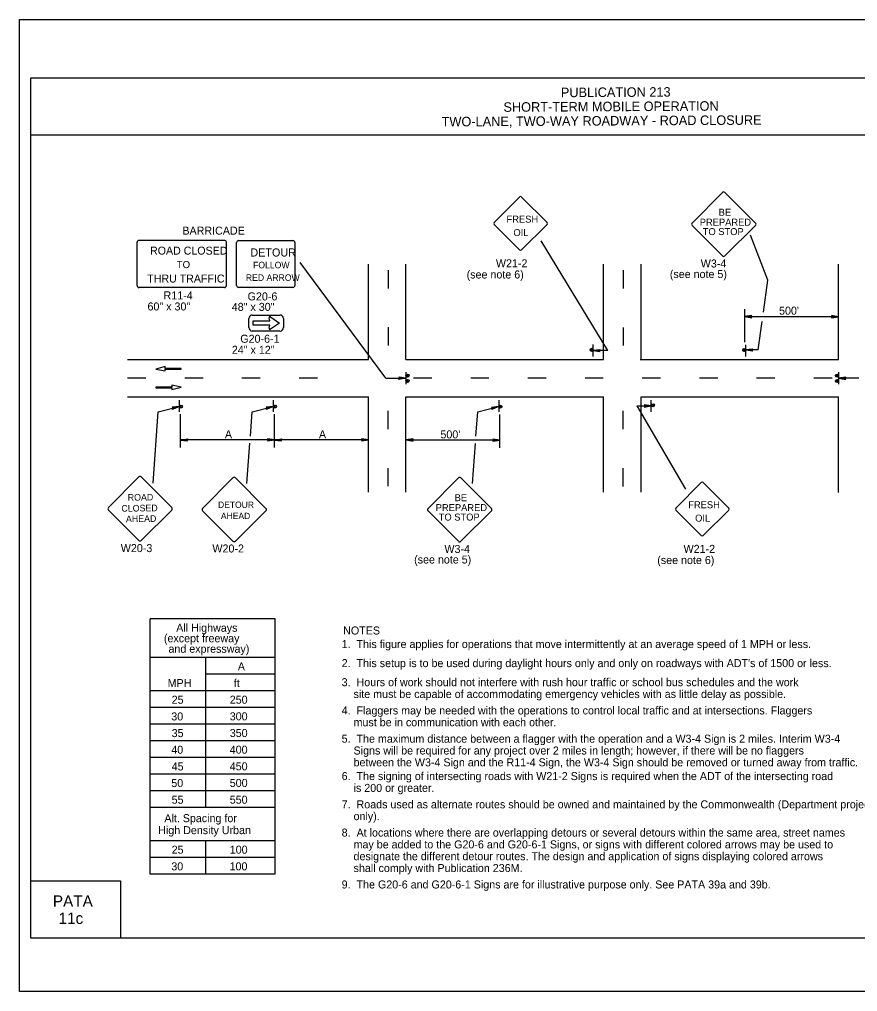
# Model space of a CAD drawing. Extents: x -14145 to -13662, y 30244 to 30661.
# Drawn here: x -13858.17 to -13836.19, y 30451.81 to 30477.31 of the extents above; entities that cross this region are included whole.
import ezdxf

# ---------------------------------------------------------------- set-up
doc = ezdxf.new("R2010")
doc.units = 0
for name, color, linetype in [('1', 7, 'Continuous'), ('10', 7, 'Continuous'), ('2', 7, 'Continuous'), ('3', 7, 'Continuous'), ('4', 7, 'Continuous'), ('61', 7, 'Continuous')]:
    doc.layers.add(name, color=color, linetype=linetype)

msp = doc.modelspace()

# ---------------------------------------------------------------- linework, layer by layer
at = {"layer": '1'}
for p, q in [((-13839.732, 30472.77), (-13840.527, 30471.967)), ((-13838.863, 30471.967), (-13839.666, 30472.77)), ((-13845.055, 30472.649), (-13845.717, 30471.98)), ((-13844.331, 30471.98), (-13845, 30472.649)), ((-13845.717, 30471.925), (-13845.055, 30471.263)), ((-13845, 30471.263), (-13844.331, 30471.925)), ((-13840.527, 30471.901), (-13839.732, 30471.106)), ((-13839.666, 30471.106), (-13838.863, 30471.901)), ((-13852.795, 30471.512), (-13855.035, 30471.512)), ((-13852.427, 30471.507), (-13850.999, 30471.507)), ((-13842.739, 30468.626), (-13844.487, 30471.502)), ((-13838.537, 30470.467), (-13838.998, 30471.645)), ((-13855.086, 30470.325), (-13855.086, 30471.461)), ((-13852.744, 30470.325), (-13852.744, 30471.461)), ((-13852.478, 30470.329), (-13852.478, 30471.456)), ((-13850.948, 30471.456), (-13850.948, 30470.329)), ((-13848.564, 30467.896), (-13850.812, 30470.933)), ((-13849.017, 30468.388), (-13849.017, 30470.888)), ((-13848.502, 30470.731), (-13848.502, 30470.251)), ((-13848.033, 30468.388), (-13848.033, 30470.888)), ((-13842.85, 30468.388), (-13842.85, 30470.887)), ((-13842.335, 30470.73), (-13842.335, 30470.25)), ((-13841.866, 30468.387), (-13841.866, 30470.887)), ((-13836.683, 30468.388), (-13836.683, 30470.886)), ((-13838.652, 30469.631), (-13838.536, 30470.468)), ((-13852.795, 30470.274), (-13855.035, 30470.274)), ((-13850.999, 30470.278), (-13852.427, 30470.278)), ((-13839.149, 30469.711), (-13839.149, 30468.837)), ((-13852.158, 30469.225), (-13852.158, 30469.462)), ((-13852.066, 30469.553), (-13851.338, 30469.553)), ((-13851.602, 30469.402), (-13851.626, 30469.477)), ((-13851.588, 30469.506), (-13851.354, 30469.344)), ((-13851.246, 30469.462), (-13851.246, 30469.225)), ((-13836.683, 30469.507), (-13839.149, 30469.507)), ((-13852.046, 30469.286), (-13852.046, 30469.402)), ((-13852.046, 30469.402), (-13851.602, 30469.402)), ((-13851.602, 30469.286), (-13852.046, 30469.286)), ((-13851.626, 30469.21), (-13851.602, 30469.286)), ((-13851.354, 30469.344), (-13851.588, 30469.182)), ((-13848.502, 30469.231), (-13848.502, 30468.751)), ((-13842.335, 30469.23), (-13842.335, 30468.75)), ((-13838.789, 30468.636), (-13838.686, 30469.38)), ((-13851.338, 30469.134), (-13852.066, 30469.134)), ((-13843.121, 30468.467), (-13843.121, 30468.779)), ((-13843.121, 30468.467), (-13843.121, 30468.779)), ((-13839.119, 30468.462), (-13839.119, 30468.774)), ((-13839.119, 30468.462), (-13839.119, 30468.774)), ((-13842.739, 30468.626), (-13843.121, 30468.623)), ((-13838.789, 30468.636), (-13839.119, 30468.636)), ((-13855.335, 30468.388), (-13849.017, 30468.388)), ((-13854.352, 30468.199), (-13854.593, 30468.133)), ((-13854.352, 30468.154), (-13854.352, 30468.199)), ((-13848.033, 30468.388), (-13842.85, 30468.388)), ((-13841.888, 30468.388), (-13836.683, 30468.388)), ((-13854.593, 30468.133), (-13854.349, 30468.087)), ((-13853.935, 30468.154), (-13854.352, 30468.154)), ((-13854.349, 30468.087), (-13854.349, 30468.132)), ((-13854.349, 30468.132), (-13853.935, 30468.132)), ((-13853.935, 30468.132), (-13853.935, 30468.154)), ((-13848.033, 30468.052), (-13848.033, 30467.74)), ((-13836.683, 30468.052), (-13836.683, 30467.74)), ((-13854.855, 30467.896), (-13855.335, 30467.896)), ((-13854.179, 30467.664), (-13854.593, 30467.664)), ((-13854.593, 30467.664), (-13854.593, 30467.642)), ((-13853.935, 30467.663), (-13854.179, 30467.709)), ((-13854.179, 30467.709), (-13854.179, 30467.664)), ((-13854.177, 30467.597), (-13853.935, 30467.663)), ((-13853.355, 30467.896), (-13853.835, 30467.896)), ((-13851.855, 30467.896), (-13852.335, 30467.896)), ((-13850.355, 30467.896), (-13850.835, 30467.896)), ((-13848.564, 30467.896), (-13848.033, 30467.896)), ((-13847.355, 30467.896), (-13847.835, 30467.896)), ((-13845.855, 30467.896), (-13846.335, 30467.896)), ((-13844.355, 30467.896), (-13844.835, 30467.896)), ((-13842.855, 30467.896), (-13843.335, 30467.896)), ((-13841.355, 30467.896), (-13841.835, 30467.896)), ((-13839.855, 30467.896), (-13840.335, 30467.896)), ((-13838.355, 30467.896), (-13838.835, 30467.896)), ((-13836.855, 30467.896), (-13837.335, 30467.896)), ((-13836.152, 30467.896), (-13836.683, 30467.896)), ((-13855.335, 30467.404), (-13849.017, 30467.404)), ((-13854.593, 30467.642), (-13854.177, 30467.642)), ((-13854.177, 30467.642), (-13854.177, 30467.597)), ((-13849.017, 30464.904), (-13849.017, 30467.404)), ((-13848.033, 30464.904), (-13848.033, 30467.404)), ((-13848.033, 30467.404), (-13842.85, 30467.404)), ((-13842.85, 30464.903), (-13842.85, 30467.404)), ((-13841.866, 30464.903), (-13841.866, 30467.404)), ((-13841.866, 30467.404), (-13836.683, 30467.404)), ((-13836.683, 30464.902), (-13836.683, 30467.404)), ((-13854.532, 30467.017), (-13853.985, 30467.157)), ((-13853.979, 30467.324), (-13853.979, 30467.012)), ((-13853.979, 30467.324), (-13853.979, 30467.012)), ((-13852.066, 30467.017), (-13851.519, 30467.157)), ((-13851.513, 30467.324), (-13851.513, 30467.012)), ((-13851.513, 30467.324), (-13851.513, 30467.012)), ((-13846.15, 30467.015), (-13845.603, 30467.155)), ((-13845.597, 30467.322), (-13845.597, 30467.01)), ((-13845.597, 30467.322), (-13845.597, 30467.01)), ((-13841.977, 30467.168), (-13841.596, 30467.168)), ((-13841.977, 30467.168), (-13840.698, 30464.985)), ((-13841.596, 30467.012), (-13841.596, 30467.324)), ((-13841.596, 30467.012), (-13841.596, 30467.324)), ((-13854.669, 30465.147), (-13854.532, 30467.017)), ((-13853.949, 30466.075), (-13853.949, 30466.949)), ((-13852.113, 30466.375), (-13852.066, 30467.017)), ((-13851.483, 30466.075), (-13851.483, 30466.949)), ((-13848.502, 30466.56), (-13848.502, 30467.04)), ((-13846.197, 30466.373), (-13846.15, 30467.015)), ((-13845.567, 30466.073), (-13845.567, 30466.947)), ((-13842.335, 30466.559), (-13842.335, 30467.039)), ((-13851.483, 30466.279), (-13853.949, 30466.279)), ((-13852.204, 30465.135), (-13852.127, 30466.188)), ((-13849.017, 30466.279), (-13851.483, 30466.279)), ((-13848.033, 30466.277), (-13845.567, 30466.277)), ((-13846.288, 30465.133), (-13846.211, 30466.186)), ((-13848.502, 30465.06), (-13848.502, 30465.54)), ((-13842.335, 30465.059), (-13842.335, 30465.539)), ((-13855.045, 30465.305), (-13855.84, 30464.502)), ((-13854.176, 30464.502), (-13854.979, 30465.305)), ((-13852.575, 30465.284), (-13853.37, 30464.481)), ((-13851.706, 30464.481), (-13852.509, 30465.284)), ((-13846.659, 30465.282), (-13847.454, 30464.479)), ((-13845.79, 30464.479), (-13846.593, 30465.282)), ((-13840.288, 30465.158), (-13840.95, 30464.489)), ((-13839.564, 30464.489), (-13840.233, 30465.158)), ((-13855.84, 30464.436), (-13855.045, 30463.641)), ((-13854.979, 30463.641), (-13854.176, 30464.436)), ((-13853.37, 30464.415), (-13852.575, 30463.62)), ((-13852.509, 30463.62), (-13851.706, 30464.415)), ((-13847.454, 30464.413), (-13846.659, 30463.618)), ((-13846.593, 30463.618), (-13845.79, 30464.413)), ((-13840.95, 30464.434), (-13840.288, 30463.772)), ((-13840.233, 30463.772), (-13839.564, 30464.434)), ((-13854.744, 30454.885), (-13854.744, 30461.586)), ((-13851.467, 30461.586), (-13854.744, 30461.586)), ((-13851.467, 30454.885), (-13851.467, 30461.586)), ((-13851.467, 30460.567), (-13854.746, 30460.567)), ((-13853.287, 30456.634), (-13853.287, 30460.567)), ((-13851.467, 30460.13), (-13853.287, 30460.13)), ((-13851.467, 30459.693), (-13854.746, 30459.693)), ((-13851.467, 30459.256), (-13854.746, 30459.256)), ((-13851.467, 30458.819), (-13854.746, 30458.819)), ((-13851.467, 30458.382), (-13854.746, 30458.382)), ((-13851.467, 30457.945), (-13854.746, 30457.945)), ((-13851.467, 30457.508), (-13854.746, 30457.508)), ((-13851.467, 30457.071), (-13854.746, 30457.071)), ((-13851.467, 30456.634), (-13854.746, 30456.634)), ((-13851.467, 30455.759), (-13854.746, 30455.759)), ((-13853.287, 30454.885), (-13853.287, 30455.759)), ((-13851.467, 30455.322), (-13854.746, 30455.322)), ((-13851.467, 30454.885), (-13854.744, 30454.885))]:
    msp.add_line(p, q, dxfattribs=at)
for points in [[(-13838.969, 30469.537), (-13838.975, 30469.525), (-13839.149, 30469.513), (-13838.969, 30469.537), (-13838.963, 30469.543), (-13839.149, 30469.513), (-13838.975, 30469.507), (-13838.969, 30469.495), (-13839.149, 30469.513), (-13838.963, 30469.483), (-13838.969, 30469.495)], [(-13836.863, 30469.483), (-13836.857, 30469.501), (-13836.683, 30469.507), (-13836.863, 30469.483), (-13836.869, 30469.477), (-13836.683, 30469.507), (-13836.857, 30469.513), (-13836.863, 30469.531), (-13836.683, 30469.507), (-13836.869, 30469.537), (-13836.863, 30469.531)], [(-13842.947, 30468.599), (-13842.953, 30468.611), (-13843.121, 30468.623), (-13842.947, 30468.599), (-13842.935, 30468.593), (-13843.121, 30468.623), (-13842.953, 30468.629), (-13842.947, 30468.641), (-13843.121, 30468.623), (-13842.935, 30468.653), (-13842.947, 30468.641)], [(-13838.945, 30468.612), (-13838.951, 30468.624), (-13839.119, 30468.636), (-13838.945, 30468.612), (-13838.933, 30468.606), (-13839.119, 30468.636), (-13838.951, 30468.642), (-13838.945, 30468.654), (-13839.119, 30468.636), (-13838.933, 30468.666), (-13838.945, 30468.654)], [(-13848.213, 30467.92), (-13848.207, 30467.908), (-13848.033, 30467.896), (-13848.213, 30467.92), (-13848.219, 30467.926), (-13848.033, 30467.896), (-13848.207, 30467.89), (-13848.213, 30467.878), (-13848.033, 30467.896), (-13848.219, 30467.866), (-13848.213, 30467.878)], [(-13836.503, 30467.92), (-13836.509, 30467.908), (-13836.683, 30467.896), (-13836.503, 30467.92), (-13836.497, 30467.926), (-13836.683, 30467.896), (-13836.509, 30467.89), (-13836.503, 30467.878), (-13836.683, 30467.896), (-13836.497, 30467.866), (-13836.503, 30467.878)], [(-13854.165, 30467.133), (-13854.153, 30467.121), (-13853.985, 30467.157), (-13854.165, 30467.133), (-13854.171, 30467.139), (-13853.985, 30467.157), (-13854.147, 30467.103), (-13854.153, 30467.091), (-13853.985, 30467.157), (-13854.159, 30467.079), (-13854.153, 30467.091)], [(-13851.699, 30467.133), (-13851.687, 30467.121), (-13851.519, 30467.157), (-13851.699, 30467.133), (-13851.705, 30467.139), (-13851.519, 30467.157), (-13851.681, 30467.103), (-13851.687, 30467.091), (-13851.519, 30467.157), (-13851.693, 30467.079), (-13851.687, 30467.091)], [(-13845.783, 30467.131), (-13845.771, 30467.119), (-13845.603, 30467.155), (-13845.783, 30467.131), (-13845.789, 30467.137), (-13845.603, 30467.155), (-13845.765, 30467.101), (-13845.771, 30467.089), (-13845.603, 30467.155), (-13845.777, 30467.077), (-13845.771, 30467.089)], [(-13841.77, 30467.144), (-13841.764, 30467.156), (-13841.596, 30467.168), (-13841.77, 30467.144), (-13841.782, 30467.138), (-13841.596, 30467.168), (-13841.764, 30467.174), (-13841.77, 30467.186), (-13841.596, 30467.168), (-13841.782, 30467.198), (-13841.77, 30467.186)], [(-13853.769, 30466.249), (-13853.775, 30466.261), (-13853.949, 30466.273), (-13853.769, 30466.249), (-13853.763, 30466.243), (-13853.949, 30466.273), (-13853.775, 30466.279), (-13853.769, 30466.291), (-13853.949, 30466.273), (-13853.763, 30466.303), (-13853.769, 30466.291)], [(-13851.663, 30466.303), (-13851.657, 30466.285), (-13851.483, 30466.279), (-13851.663, 30466.303), (-13851.669, 30466.309), (-13851.483, 30466.279), (-13851.657, 30466.273), (-13851.663, 30466.255), (-13851.483, 30466.279), (-13851.669, 30466.249), (-13851.663, 30466.255)], [(-13851.303, 30466.249), (-13851.309, 30466.261), (-13851.483, 30466.273), (-13851.303, 30466.249), (-13851.297, 30466.243), (-13851.483, 30466.273), (-13851.309, 30466.279), (-13851.303, 30466.291), (-13851.483, 30466.273), (-13851.297, 30466.303), (-13851.303, 30466.291)], [(-13849.197, 30466.303), (-13849.191, 30466.285), (-13849.017, 30466.279), (-13849.197, 30466.303), (-13849.203, 30466.309), (-13849.017, 30466.279), (-13849.191, 30466.273), (-13849.197, 30466.255), (-13849.017, 30466.279), (-13849.203, 30466.249), (-13849.197, 30466.255)], [(-13847.853, 30466.301), (-13847.859, 30466.283), (-13848.033, 30466.277), (-13847.853, 30466.301), (-13847.847, 30466.307), (-13848.033, 30466.277), (-13847.859, 30466.271), (-13847.853, 30466.253), (-13848.033, 30466.277), (-13847.847, 30466.247), (-13847.853, 30466.253)], [(-13845.747, 30466.247), (-13845.741, 30466.259), (-13845.567, 30466.271), (-13845.747, 30466.247), (-13845.753, 30466.241), (-13845.567, 30466.271), (-13845.741, 30466.277), (-13845.747, 30466.289), (-13845.567, 30466.271), (-13845.753, 30466.301), (-13845.747, 30466.289)]]:
    msp.add_lwpolyline(points, dxfattribs=at)
for centre in [(-13843.16, 30468.64), (-13839.158, 30468.635), (-13847.992, 30467.964), (-13836.723, 30467.963), (-13847.992, 30467.824), (-13836.723, 30467.823), (-13853.94, 30467.152), (-13851.474, 30467.152), (-13845.558, 30467.15), (-13841.556, 30467.185)]:
    msp.add_circle(centre, 0.0408, dxfattribs=at)
for centre, radius, start, end in [((-13839.699, 30472.737), 0.0465, 45, 135), ((-13845.027, 30472.622), 0.0387, 45, 135), ((-13845.69, 30471.953), 0.0387, 135, 225), ((-13844.358, 30471.953), 0.0387, 315, 45), ((-13840.494, 30471.935), 0.0465, 135, 225), ((-13838.896, 30471.934), 0.0465, 315, 45), ((-13855.035, 30471.461), 0.051, 90, 180), ((-13852.795, 30471.461), 0.051, 0, 90), ((-13852.427, 30471.456), 0.051, 90, 180), ((-13850.999, 30471.456), 0.051, 0, 90), ((-13845.027, 30471.29), 0.0387, 225, 315), ((-13839.699, 30471.139), 0.0465, 225, 315), ((-13855.035, 30470.325), 0.051, 180, 270), ((-13852.795, 30470.325), 0.051, 270, 0), ((-13852.427, 30470.329), 0.051, 180, 270), ((-13850.999, 30470.329), 0.051, 270, 0), ((-13852.066, 30469.462), 0.091, 90, 180), ((-13851.601, 30469.485), 0.0256, 58.0324, 196.3736), ((-13851.337, 30469.462), 0.091, 0, 90), ((-13852.066, 30469.225), 0.091, 180, 270), ((-13851.601, 30469.203), 0.0253, 162.8549, 302.3344), ((-13851.337, 30469.225), 0.091, 270, 0), ((-13843.155, 30468.632), 0.0214, 9.521, 4.2501), ((-13839.153, 30468.627), 0.0214, 9.521, 4.2501), ((-13847.992, 30467.964), 0.0214, 189.521, 184.2501), ((-13836.723, 30467.963), 0.0214, 355.7499, 350.479), ((-13847.992, 30467.824), 0.0214, 189.521, 184.2501), ((-13836.723, 30467.823), 0.0214, 355.7499, 350.479), ((-13853.945, 30467.159), 0.0214, 189.521, 184.2501), ((-13851.479, 30467.159), 0.0214, 189.521, 184.2501), ((-13845.563, 30467.157), 0.0214, 189.521, 184.2501), ((-13841.561, 30467.177), 0.0214, 175.7499, 170.479), ((-13855.012, 30465.272), 0.0465, 45, 135), ((-13852.542, 30465.251), 0.0465, 45, 135), ((-13846.626, 30465.249), 0.0465, 45, 135), ((-13840.26, 30465.131), 0.0387, 45, 135), ((-13855.807, 30464.47), 0.0465, 135, 225), ((-13854.209, 30464.469), 0.0465, 315, 45), ((-13853.337, 30464.449), 0.0465, 135, 225), ((-13851.739, 30464.448), 0.0465, 315, 45), ((-13847.421, 30464.447), 0.0465, 135, 225), ((-13845.823, 30464.446), 0.0465, 315, 45), ((-13840.923, 30464.462), 0.0387, 135, 225), ((-13839.591, 30464.462), 0.0387, 315, 45), ((-13855.012, 30463.674), 0.0465, 225, 315), ((-13852.542, 30463.653), 0.0465, 225, 315), ((-13846.626, 30463.651), 0.0465, 225, 315), ((-13840.26, 30463.799), 0.0387, 225, 315)]:
    msp.add_arc(centre, radius, start, end, dxfattribs=at)
at = {"layer": '10'}
for p, q in [((-13857.874, 30475.777), (-13826.422, 30475.777)), ((-13857.874, 30453.207), (-13857.874, 30475.777)), ((-13857.874, 30474.277), (-13826.422, 30474.277)), ((-13857.874, 30454.707), (-13855.524, 30454.707)), ((-13855.524, 30454.707), (-13855.524, 30453.207)), ((-13826.422, 30453.207), (-13857.874, 30453.207))]:
    msp.add_line(p, q, dxfattribs=at)
at = {"layer": '61'}
msp.add_lwpolyline([(-13858.174, 30477.307), (-13825.174, 30477.307), (-13825.174, 30451.807), (-13858.174, 30451.807)], close=True, dxfattribs=at)

# ---------------------------------------------------------------- texts
at = {"layer": '1'}
for s, height, p in [('BE', 0.183, (-13839.829, 30472.158)), ('FRESH', 0.1832, (-13845.395, 30471.976)), ('PREPARED', 0.183, (-13840.325, 30471.897)), ('OIL', 0.1832, (-13845.214, 30471.625)), ('TO STOP', 0.183, (-13840.247, 30471.65)), ('ROAD CLOSED', 0.20849, (-13854.747, 30471.138)), ('DETOUR', 0.2122, (-13852.116, 30471.088)), ('TO', 0.1871, (-13854.045, 30470.784)), ('FOLLOW', 0.1697, (-13852.045, 30470.78)), ('THRU TRAFFIC', 0.20849, (-13854.821, 30470.406)), ('RED ARROW', 0.1697, (-13852.233, 30470.449)), ('BE', 0.183, (-13846.756, 30464.67)), ('DETOUR', 0.1669, (-13852.963, 30464.493)), ('FRESH', 0.1832, (-13840.628, 30464.485)), ('AHEAD', 0.1669, (-13852.888, 30464.2)), ('PREPARED', 0.183, (-13847.252, 30464.409)), ('TO STOP', 0.183, (-13847.174, 30464.162)), ('OIL', 0.1832, (-13840.447, 30464.134))]:
    msp.add_text(s, height=height, dxfattribs=at).set_placement(p)
for s, height, rotation, p in [('ROAD', 0.1735, 0.7566, (-13855.332, 30464.681)), ('CLOSED', 0.1733, 0.7588, (-13855.498, 30464.394)), ('AHEAD', 0.1735, 0.7481, (-13855.379, 30464.118))]:
    msp.add_text(s, height=height, rotation=rotation, dxfattribs=at).set_placement(p)
at = {"layer": '2'}
for s, p in [('BARRICADE', (-13853.899, 30471.662)), ('W21-2', (-13845.673, 30470.805)), ('W3-4', (-13840.3, 30470.8)), ('(see note 6)', (-13846.441, 30470.512)), ('(see note 5)', (-13841.111, 30470.523)), ('R11-4', (-13854.392, 30469.963)), ('G20-6', (-13852.187, 30469.937)), ('60" x 30"', (-13854.814, 30469.673)), ('48" x 30"', (-13852.603, 30469.662)), ("500'", (-13838.245, 30469.562)), ('G20-6-1', (-13852.38, 30468.826)), ('24" x 12"', (-13852.601, 30468.536)), ('A', (-13852.783, 30466.319)), ('A', (-13850.316, 30466.319)), ("500'", (-13847.129, 30466.317)), ('W20-3', (-13855.515, 30463.335)), ('W20-2', (-13853.111, 30463.324)), ('W3-4', (-13847.024, 30463.312)), ('W21-2', (-13840.75, 30463.314)), ('(see note 5)', (-13847.819, 30463.035)), ('(see note 6)', (-13841.44, 30463.021)), ('NOTES', (-13849.681, 30461.173)), ('1.  This figure applies for operations that move intermittently at an average speed of 1 MPH or less.', (-13849.72, 30460.817)), ("2.  This setup is to be used during daylight hours only and only on roadways with ADT's of 1500 or less.", (-13849.72, 30460.317)), ('A', (-13852.444, 30460.231)), ('ft', (-13852.549, 30459.794)), ('3.  Hours of work should not interfere with rush hour traffic or school bus schedules and the work ', (-13849.72, 30459.817)), ('MPH', (-13854.285, 30459.794)), ('25', (-13854.18, 30459.357)), ('250', (-13852.656, 30459.358)), ('    site must be capable of accommodating emergency vehicles with as little delay as possible.', (-13849.72, 30459.507)), ('4.  Flaggers may be needed with the operations to control local traffic and at intersections. Flaggers ', (-13849.72, 30459.076)), ('30', (-13854.19, 30458.919)), ('300', (-13852.656, 30458.921)), ('    must be in communication with each other.', (-13849.72, 30458.766)), ('35', (-13854.18, 30458.482)), ('350', (-13852.656, 30458.484)), ('5.  The maximum distance between a flagger with the operation and a W3-4 Sign is 2 miles. Interim W3-4 ', (-13849.72, 30458.335)), ('40', (-13854.19, 30458.045)), ('400', (-13852.656, 30458.047)), ('    Signs will be required for any project over 2 miles in length; however, if there will be no flaggers ', (-13849.72, 30458.025)), ('45', (-13854.18, 30457.608)), ('450', (-13852.656, 30457.61)), ('    between the W3-4 Sign and the R11-4 Sign, the W3-4 Sign should be removed or turned away from traffic.', (-13849.72, 30457.715)), ('6.  The signing of intersecting roads with W21-2 Signs is required when the ADT of the intersecting road ', (-13849.72, 30457.354)), ('50', (-13854.189, 30457.171)), ('500', (-13852.656, 30457.173)), ('    is 200 or greater.', (-13849.72, 30457.044)), ('550', (-13852.656, 30456.735)), ('55', (-13854.18, 30456.734)), ('7.  Roads used as alternate routes should be owned and maintained by the Commonwealth (Department projects ', (-13849.72, 30456.613)), ('    only).', (-13849.72, 30456.303)), ('8.  At locations where there are overlapping detours or several detours within the same area, street names ', (-13849.72, 30455.872)), ('    may be added to the G20-6 and G20-6-1 Signs, or signs with different colored arrows may be used to ', (-13849.72, 30455.562)), ('25', (-13854.18, 30455.423)), ('100', (-13852.656, 30455.424)), ('100', (-13852.656, 30455.424)), ('100', (-13852.656, 30455.424)), ('100', (-13852.656, 30455.424)), ('    designate the different detour routes. The design and application of signs displaying colored arrows ', (-13849.72, 30455.252)), ('30', (-13854.189, 30454.986)), ('100', (-13852.661, 30454.987)), ('100', (-13852.661, 30454.987)), ('100', (-13852.661, 30454.987)), ('100', (-13852.661, 30454.987)), ('    shall comply with Publication 236M.', (-13849.72, 30454.942)), ('9.  The G20-6 and G20-6-1 Signs are for illustrative purpose only. See PATA 39a and 39b.', (-13849.72, 30454.511))]:
    msp.add_text(s, height=0.21, dxfattribs=at).set_placement(p)
at = {"layer": '3'}
for s, height, p in [('All Highways', 0.20979, (-13854.06, 30461.245)), ('(except freeway ', 0.21, (-13854.384, 30460.97)), ('and expressway)', 0.21, (-13854.264, 30460.694)), ('Alt. Spacing for', 0.20979, (-13854.371, 30456.25)), ('High Density Urban', 0.20979, (-13854.533, 30455.936))]:
    msp.add_text(s, height=height, dxfattribs=at).set_placement(p)
at = {"layer": '4'}
for s, p in [('PUBLICATION 213', (-13843.969, 30475.266)), ('SHORT-TERM MOBILE OPERATION', (-13845.475, 30474.883)), ('TWO-LANE, TWO-WAY ROADWAY - ROAD CLOSURE', (-13847.097, 30474.5))]:
    msp.add_text(s, height=0.25, rotation=0.31, dxfattribs=at).set_placement(p)
for s, p in [('PATA', (-13857.296, 30454.03)), ('11c', (-13857.148, 30453.58))]:
    msp.add_text(s, height=0.3, dxfattribs=at).set_placement(p)

doc.saveas('drawing.dxf')
